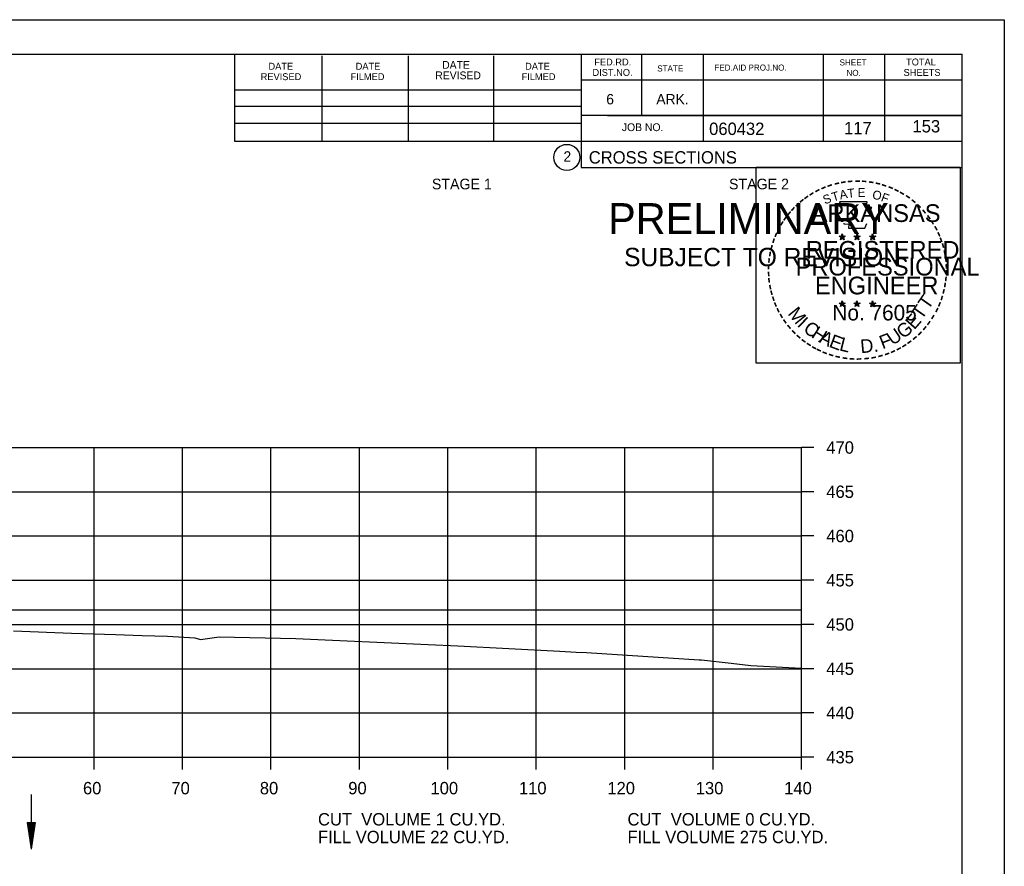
# Model space of a CAD drawing. Extents: x 1538688 to 1540766, y 656250 to 671912.
# Drawn here: x 1538909.8 to 1539021.1, y 665415.7 to 665511.4 of the extents above; entities that cross this region are included whole.
import ezdxf

# ---------------------------------------------------------------- set-up
doc = ezdxf.new("R2010")
doc.units = 0
for name, color, linetype in [('15', 7, 'Continuous'), ('18', 7, 'Continuous'), ('22', 7, 'Continuous'), ('26', 7, 'Continuous'), ('39', 7, 'Continuous'), ('7', 7, 'Continuous'), ('8', 7, 'Continuous'), ('9', 7, 'Continuous'), ('Borings', 7, 'Continuous'), ('Default', 7, 'Continuous'), ('Horizontal Alignment', 7, 'Continuous'), ('RipRap', 7, 'Continuous')]:
    doc.layers.add(name, color=color, linetype=linetype)

msp = doc.modelspace()

# ---------------------------------------------------------------- linework, layer by layer
at = {"layer": '15'}
for p, q in [((1538910.6, 665420.7), (1538911.05, 665417.7)), ((1538910.6, 665420.7), (1538911.5, 665420.7)), ((1538910.68, 665420.7), (1538911.05, 665418.2)), ((1538910.76, 665420.7), (1538911.05, 665418.71)), ((1538910.83, 665420.7), (1538911.05, 665419.21)), ((1538910.91, 665420.7), (1538911.05, 665419.72)), ((1538910.98, 665420.7), (1538911.05, 665420.22)), ((1538911.5, 665420.7), (1538911.05, 665417.7)), ((1538911.2, 665420.7), (1538911.05, 665419.72)), ((1538911.35, 665420.7), (1538911.05, 665418.71)), ((1538911.43, 665420.7), (1538911.05, 665418.2)), ((1538911.28, 665420.7), (1538911.05, 665419.21)), ((1538911.12, 665420.7), (1538911.05, 665420.22))]:
    msp.add_line(p, q, dxfattribs=at)
at = {"layer": '18'}
msp.add_lwpolyline([(1538909.06, 665442.35), (1538915.63, 665442.09), (1538920.61, 665441.94), (1538923.63, 665441.84), (1538926.48, 665441.76), (1538929.58, 665441.57), (1538930.23, 665441.39), (1538932.32, 665441.67), (1538941, 665441.48), (1538955.94, 665440.81), (1538959.33, 665440.66), (1538970.84, 665440.06), (1538972.68, 665439.94), (1538973.85, 665439.91), (1538986.6, 665439.09), (1538986.86, 665439.08), (1538990.21, 665438.69), (1538992.43, 665438.45), (1538998.18, 665438.15)], dxfattribs=at)
at = {"layer": '22'}
for p, q in [((1538718.18, 665463.08), (1538998.18, 665463.08)), ((1538918.18, 665428.08), (1538918.18, 665463.08)), ((1538928.18, 665428.08), (1538928.18, 665463.08)), ((1538938.18, 665428.08), (1538938.18, 665463.08)), ((1538948.18, 665428.08), (1538948.18, 665463.08)), ((1538958.18, 665428.08), (1538958.18, 665463.08)), ((1538968.18, 665428.08), (1538968.18, 665463.08)), ((1538978.18, 665428.08), (1538978.18, 665463.08)), ((1538988.18, 665428.08), (1538988.18, 665463.08)), ((1538998.18, 665428.08), (1538998.18, 665463.08)), ((1538718.18, 665458.08), (1538998.18, 665458.08)), ((1538718.18, 665453.08), (1538998.18, 665453.08)), ((1538718.18, 665448.08), (1538998.18, 665448.08)), ((1538827.78, 665444.74), (1538998.18, 665444.74)), ((1538718.18, 665443.08), (1538998.18, 665443.08)), ((1538718.18, 665438.08), (1538998.18, 665438.08)), ((1538718.18, 665433.08), (1538998.18, 665433.08)), ((1538718.18, 665428.08), (1538998.18, 665428.08))]:
    msp.add_line(p, q, dxfattribs=at)
at = {"layer": '26'}
msp.add_line((1538687.78, 665511.43), (1539021.11, 665511.43), dxfattribs=at)
for points in [[(1538687.77, 665511.43), (1539021.11, 665511.43), (1539021.11, 665298.09), (1538687.77, 665298.09)], [(1538993.03, 665494.77), (1539016.13, 665494.77), (1539016.13, 665472.62), (1538993.03, 665472.62)]]:
    msp.add_lwpolyline(points, close=True, dxfattribs=at)
at = {"layer": '39'}
msp.add_line((1538911.05, 665423.88), (1538911.05, 665417.7), dxfattribs=at)
at = {"layer": '8'}
for p, q in [((1539002.44, 665486.98), (1539002.79, 665486.87)), ((1539002.44, 665486.98), (1539002.69, 665486.94)), ((1539002.44, 665486.98), (1539002.68, 665486.86)), ((1539002.57, 665486.57), (1539002.79, 665486.87)), ((1539002.79, 665487.24), (1539002.75, 665486.98)), ((1539002.79, 665486.87), (1539002.79, 665487.24)), ((1539002.79, 665487.24), (1539002.84, 665486.99)), ((1539003.13, 665486.98), (1539002.79, 665486.87)), ((1539003, 665486.57), (1539002.79, 665486.87)), ((1539003.13, 665486.98), (1539002.85, 665486.93)), ((1539003.13, 665486.98), (1539002.93, 665486.88)), ((1539004.11, 665486.98), (1539004.46, 665486.87)), ((1539004.11, 665486.98), (1539004.36, 665486.94)), ((1539004.11, 665486.98), (1539004.35, 665486.86)), ((1539004.24, 665486.57), (1539004.46, 665486.87)), ((1539004.46, 665487.24), (1539004.42, 665486.98)), ((1539004.46, 665486.87), (1539004.46, 665487.24)), ((1539004.46, 665487.24), (1539004.51, 665486.99)), ((1539004.8, 665486.98), (1539004.46, 665486.87)), ((1539004.67, 665486.57), (1539004.46, 665486.87)), ((1539004.8, 665486.98), (1539004.52, 665486.93)), ((1539004.8, 665486.98), (1539004.6, 665486.88)), ((1539005.87, 665486.97), (1539006.22, 665486.86)), ((1539005.87, 665486.97), (1539006.13, 665486.93)), ((1539005.87, 665486.97), (1539006.11, 665486.85)), ((1539006.22, 665487.22), (1539006.18, 665486.97)), ((1539006.22, 665486.86), (1539006.22, 665487.22)), ((1539006.22, 665487.22), (1539006.27, 665486.97)), ((1539006.57, 665486.97), (1539006.22, 665486.86)), ((1539006.57, 665486.97), (1539006.28, 665486.92)), ((1539006.57, 665486.97), (1539006.36, 665486.87)), ((1539002.57, 665486.57), (1539002.7, 665486.82)), ((1539002.57, 665486.57), (1539002.79, 665486.79)), ((1539003, 665486.57), (1539002.79, 665486.79)), ((1539003, 665486.57), (1539002.86, 665486.87)), ((1539004.24, 665486.57), (1539004.37, 665486.82)), ((1539004.24, 665486.57), (1539004.46, 665486.79)), ((1539004.67, 665486.57), (1539004.46, 665486.79)), ((1539004.67, 665486.57), (1539004.53, 665486.87)), ((1539006.01, 665486.56), (1539006.22, 665486.86)), ((1539006.01, 665486.56), (1539006.13, 665486.81)), ((1539006.01, 665486.56), (1539006.22, 665486.78)), ((1539006.43, 665486.56), (1539006.22, 665486.86)), ((1539006.43, 665486.56), (1539006.22, 665486.78)), ((1539006.43, 665486.56), (1539006.3, 665486.85)), ((1539002.43, 665479.41), (1539002.78, 665479.3)), ((1539002.43, 665479.41), (1539002.69, 665479.36)), ((1539002.43, 665479.41), (1539002.67, 665479.29)), ((1539002.57, 665479), (1539002.78, 665479.3)), ((1539002.57, 665479), (1539002.69, 665479.25)), ((1539002.57, 665479), (1539002.78, 665479.22)), ((1539002.78, 665479.66), (1539002.74, 665479.41)), ((1539002.78, 665479.3), (1539002.78, 665479.66)), ((1539002.78, 665479.66), (1539002.83, 665479.41)), ((1539003.13, 665479.41), (1539002.78, 665479.3)), ((1539003, 665479), (1539002.78, 665479.3)), ((1539003, 665479), (1539002.78, 665479.22)), ((1539003.13, 665479.41), (1539002.84, 665479.36)), ((1539003, 665479), (1539002.86, 665479.29)), ((1539003.13, 665479.41), (1539002.93, 665479.31)), ((1539004.1, 665479.41), (1539004.45, 665479.3)), ((1539004.1, 665479.41), (1539004.36, 665479.36)), ((1539004.1, 665479.41), (1539004.34, 665479.29)), ((1539004.24, 665479), (1539004.45, 665479.3)), ((1539004.24, 665479), (1539004.36, 665479.25)), ((1539004.24, 665479), (1539004.45, 665479.22)), ((1539004.45, 665479.66), (1539004.41, 665479.41)), ((1539004.45, 665479.3), (1539004.45, 665479.66)), ((1539004.45, 665479.66), (1539004.5, 665479.41)), ((1539004.8, 665479.41), (1539004.45, 665479.3)), ((1539004.67, 665479), (1539004.45, 665479.3)), ((1539004.67, 665479), (1539004.45, 665479.22)), ((1539004.8, 665479.41), (1539004.51, 665479.36)), ((1539004.67, 665479), (1539004.53, 665479.29)), ((1539004.8, 665479.41), (1539004.6, 665479.31)), ((1539005.87, 665479.4), (1539006.22, 665479.29)), ((1539005.87, 665479.4), (1539006.12, 665479.35)), ((1539005.87, 665479.4), (1539006.11, 665479.28)), ((1539006, 665478.99), (1539006.22, 665479.29)), ((1539006, 665478.99), (1539006.13, 665479.24)), ((1539006, 665478.99), (1539006.22, 665479.21)), ((1539006.22, 665479.65), (1539006.18, 665479.4)), ((1539006.22, 665479.29), (1539006.22, 665479.65)), ((1539006.22, 665479.65), (1539006.27, 665479.4)), ((1539006.57, 665479.4), (1539006.22, 665479.29)), ((1539006.43, 665478.99), (1539006.22, 665479.29)), ((1539006.43, 665478.99), (1539006.22, 665479.21)), ((1539006.57, 665479.4), (1539006.28, 665479.35)), ((1539006.43, 665478.99), (1539006.3, 665479.28)), ((1539006.57, 665479.4), (1539006.36, 665479.3))]:
    msp.add_line(p, q, dxfattribs=at)
for points in [[(1539002.48, 665490.86), (1539002.75, 665490.03)], [(1539005.99, 665489.94), (1539006.13, 665490.22), (1539005.45, 665490.2), (1539005.6, 665490.86), (1539002.48, 665490.86)], [(1539002.97, 665488.44), (1539002.97, 665488.35), (1539003.53, 665488.33), (1539003.48, 665487.86), (1539005.35, 665487.86), (1539005.55, 665488.39)], [(1539002.79, 665487.24), (1539003, 665486.57), (1539002.44, 665486.98), (1539003.13, 665486.98), (1539002.57, 665486.57), (1539002.79, 665487.24)], [(1539004.46, 665487.24), (1539004.67, 665486.57), (1539004.11, 665486.98), (1539004.8, 665486.98), (1539004.24, 665486.57), (1539004.46, 665487.24)], [(1539006.22, 665487.22), (1539006.43, 665486.56), (1539005.87, 665486.97), (1539006.57, 665486.97), (1539006.01, 665486.56), (1539006.22, 665487.22)], [(1539002.78, 665479.66), (1539003, 665479), (1539002.43, 665479.41), (1539003.13, 665479.41), (1539002.57, 665479), (1539002.78, 665479.66)], [(1539004.45, 665479.66), (1539004.67, 665479), (1539004.1, 665479.41), (1539004.8, 665479.41), (1539004.24, 665479), (1539004.45, 665479.66)], [(1539006.22, 665479.65), (1539006.43, 665478.99), (1539005.87, 665479.4), (1539006.57, 665479.4), (1539006, 665478.99), (1539006.22, 665479.65)]]:
    msp.add_lwpolyline(points, dxfattribs=at)
for centre, radius in [((1539002.79, 665486.87), 0.172), ((1539002.79, 665486.87), 0.145), ((1539002.79, 665486.87), 0.116), ((1539002.79, 665486.87), 0.0991), ((1539002.79, 665486.87), 0.0747), ((1539002.79, 665486.87), 0.0495), ((1539002.79, 665486.87), 0.0296), ((1539004.46, 665486.87), 0.172), ((1539004.46, 665486.87), 0.145), ((1539004.46, 665486.87), 0.116), ((1539004.46, 665486.87), 0.0991), ((1539004.46, 665486.87), 0.0747), ((1539004.46, 665486.87), 0.0495), ((1539004.46, 665486.87), 0.0296), ((1539006.22, 665486.86), 0.172), ((1539006.22, 665486.86), 0.145), ((1539006.22, 665486.86), 0.116), ((1539006.22, 665486.86), 0.0991), ((1539006.22, 665486.86), 0.0747), ((1539006.22, 665486.86), 0.0495), ((1539006.22, 665486.86), 0.0296), ((1539002.78, 665479.3), 0.172), ((1539002.78, 665479.3), 0.145), ((1539002.78, 665479.3), 0.116), ((1539002.78, 665479.3), 0.0991), ((1539002.78, 665479.3), 0.0747), ((1539002.78, 665479.3), 0.0495), ((1539002.78, 665479.3), 0.0296), ((1539004.45, 665479.3), 0.172), ((1539004.45, 665479.3), 0.145), ((1539004.45, 665479.3), 0.116), ((1539004.45, 665479.3), 0.0991), ((1539004.45, 665479.3), 0.0747), ((1539004.45, 665479.3), 0.0495), ((1539004.45, 665479.3), 0.0296), ((1539006.22, 665479.29), 0.172), ((1539006.22, 665479.29), 0.145), ((1539006.22, 665479.29), 0.116), ((1539006.22, 665479.29), 0.0991), ((1539006.22, 665479.29), 0.0747), ((1539006.22, 665479.29), 0.0495), ((1539006.22, 665479.29), 0.0296)]:
    msp.add_circle(centre, radius, dxfattribs=at)
at = {"layer": 'Borings'}
for p, q in [((1538998.18, 665428.08), (1538998.18, 665463.08)), ((1538999.58, 665463.08), (1538998.18, 665463.08)), ((1538999.58, 665458.08), (1538998.18, 665458.08)), ((1538999.58, 665453.08), (1538998.18, 665453.08)), ((1538999.58, 665448.08), (1538998.18, 665448.08)), ((1538999.58, 665443.08), (1538998.18, 665443.08)), ((1538999.58, 665438.08), (1538998.18, 665438.08)), ((1538999.58, 665433.08), (1538998.18, 665433.08)), ((1538718.18, 665428.08), (1538998.18, 665428.08)), ((1538918.18, 665426.68), (1538918.18, 665428.08)), ((1538928.18, 665426.68), (1538928.18, 665428.08)), ((1538938.18, 665426.68), (1538938.18, 665428.08)), ((1538948.18, 665426.68), (1538948.18, 665428.08)), ((1538958.18, 665426.68), (1538958.18, 665428.08)), ((1538968.18, 665426.68), (1538968.18, 665428.08)), ((1538978.18, 665426.68), (1538978.18, 665428.08)), ((1538988.18, 665426.68), (1538988.18, 665428.08)), ((1538998.18, 665426.68), (1538998.18, 665428.08)), ((1538999.58, 665428.08), (1538998.18, 665428.08))]:
    msp.add_line(p, q, dxfattribs=at)
at = {"layer": 'RipRap'}
for p, q in [((1538700.18, 665507.54), (1539016.36, 665507.54)), ((1538934.1, 665497.66), (1538934.1, 665507.54)), ((1538943.96, 665497.66), (1538943.96, 665507.34)), ((1538953.72, 665497.66), (1538953.72, 665507.34)), ((1538963.4, 665497.66), (1538963.4, 665507.34)), ((1538973.26, 665507.54), (1538973.26, 665494.74)), ((1538980.1, 665507.54), (1538980.1, 665500.6)), ((1538987.04, 665507.54), (1538987.04, 665497.66)), ((1539000.62, 665507.54), (1539000.62, 665497.66)), ((1539007.56, 665507.54), (1539007.56, 665497.66)), ((1539016.36, 665302.08), (1539016.36, 665507.54)), ((1539016.36, 665504.6), (1538973.26, 665504.6)), ((1539016.36, 665504.62), (1539016.36, 665504.62)), ((1538934.1, 665503.52), (1538973.26, 665503.52)), ((1538934.1, 665501.66), (1538973.26, 665501.66)), ((1539016.36, 665500.6), (1538973.26, 665500.6)), ((1538976.22, 665500.6), (1539016.36, 665500.6)), ((1538934.1, 665497.66), (1538934.1, 665499.72)), ((1538934.1, 665499.72), (1538973.26, 665499.72)), ((1539016.36, 665497.66), (1538934.1, 665497.66)), ((1538973.26, 665494.74), (1539016.36, 665494.74))]:
    msp.add_line(p, q, dxfattribs=at)
msp.add_circle((1538971.64, 665495.87), 1.47, dxfattribs=at)

# ---------------------------------------------------------------- texts
at = {"layer": '7'}
for s, p in [('117', (1539002.99, 665498.48)), ('153', (1539010.73, 665498.69))]:
    msp.add_text(s, height=1.4, dxfattribs=at).set_placement(p)
at = {"layer": '8'}
for s, height, rotation, p in [('-', 1.6, 24.3072, (1539000.59, 665491.72)), ('-', 1.6, 19.1761, (1539001.23, 665491.99)), ('-', 1.6, 13.6301, (1539001.98, 665492.23)), ('-', 1.6, 10.2193, (1539002.66, 665492.39)), ('-', 1.6, 5.8968, (1539003.38, 665492.5)), ('-', 1.6, 0.1862, (1539004.16, 665492.57)), ('-', 1.6, 357.743, (1539004.88, 665492.56)), ('-', 1.6, 352.1617, (1539005.62, 665492.5)), ('-', 1.6, 347.2049, (1539006.34, 665492.39)), ('-', 1.6, 342.3362, (1539006.98, 665492.23)), ('-', 1.6, 337.8551, (1539007.71, 665492.01)), ('-', 1.6, 36.2317, (1538998.79, 665490.64)), ('-', 1.6, 34.0636, (1538999.36, 665491.03)), ('-', 1.6, 28.7918, (1538999.96, 665491.4)), ('S', 1, 21.594, (1539000.83, 665490.54)), ('T', 1, 16.4036, (1539001.75, 665490.87)), ('A', 1, 11.2132, (1539002.57, 665491.12)), ('T', 1, 6.0228, (1539003.42, 665491.29)), ('E', 1, 0.8323, (1539004.53, 665491.4)), ('O', 1, 350.4515, (1539006.13, 665491.19)), ('F', 1, 340.0707, (1539007.09, 665490.96)), ('-', 1.6, 334.1211, (1539008.34, 665491.74)), ('-', 1.6, 329.6409, (1539008.92, 665491.46)), ('-', 1.6, 325.8627, (1539009.57, 665491.1)), ('-', 1.6, 48.423, (1538997.43, 665489.36)), ('-', 1.6, 42.9622, (1538997.88, 665489.84)), ('-', 1.6, 38.9507, (1538998.31, 665490.26)), ('ARKANSAS', 2, 360, (1538999.33, 665488.57)), ('-', 1.6, 320.5297, (1539010.18, 665490.67)), ('-', 1.6, 315.5786, (1539010.77, 665490.18)), ('-', 1.6, 54.2325, (1538996.61, 665488.31)), ('-', 1.6, 50.6142, (1538997.03, 665488.88)), ('-', 1.6, 309.8797, (1539011.34, 665489.63)), ('-', 1.6, 306.6522, (1539011.87, 665489.03)), ('-', 1.6, 62.8713, (1538995.97, 665487.17)), ('-', 1.6, 58.0706, (1538996.29, 665487.78)), ('-', 1.4, 303.6753, (1539012.35, 665488.46)), ('-', 1.6, 299.6684, (1539012.67, 665487.86)), ('-', 1.6, 67.7743, (1538995.72, 665486.56)), ('DWB', 0.01, 360, (1539002.77, 665486.87)), ('DWB', 0.01, 360, (1539004.44, 665486.87)), ('-', 1.6, 294.6628, (1539013, 665487.24)), ('-', 1.6, 75.461, (1538995.3, 665485.21)), ('-', 1.6, 72.3945, (1538995.5, 665485.93)), ('REGISTERED', 2, 360, (1538998.65, 665484.42)), ('DWB', 0.01, 360, (1539006.21, 665486.85)), ('-', 1.6, 290.5728, (1539013.25, 665486.67)), ('-', 1.6, 285.1233, (1539013.49, 665486.09)), ('-', 1.6, 81.2013, (1538995.17, 665484.5)), ('-', 1.6, 280.5493, (1539013.69, 665485.34)), ('-', 1.6, 89.0622, (1538995.07, 665483.11)), ('-', 1.6, 85.1863, (1538995.09, 665483.81)), ('PROFESSIONAL', 2, 360, (1538997.51, 665482.52)), ('-', 1.6, 276.5962, (1539013.85, 665484.58)), ('-', 1.6, 274.3301, (1539013.91, 665483.85)), ('-', 1.6, 94.1959, (1538995.1, 665482.38)), ('ENGINEER', 2, 360, (1538999.69, 665480.39)), ('-', 1.6, 269.9407, (1539013.94, 665483.22)), ('-', 1.6, 98.9479, (1538995.17, 665481.72)), ('-', 1.6, 101.7149, (1538995.31, 665480.98)), ('-', 1.6, 260.9953, (1539013.85, 665481.9)), ('-', 1.6, 263.5172, (1539013.93, 665482.56)), ('-', 1.6, 105.4578, (1538995.47, 665480.39)), ('T', 1.54, 55.055, (1539012.5, 665478.56)), ('-', 1.6, 252.8681, (1539013.56, 665480.5)), ('-', 1.6, 255.7626, (1539013.74, 665481.22)), ('-', 1.6, 109.0874, (1538995.69, 665479.76)), ('-', 1.6, 114.0643, (1538995.94, 665479.16)), ('No. 7605', 1.757, 360, (1539001.67, 665477.44)), ('DWB', 0.01, 360, (1539002.77, 665479.29)), ('DWB', 0.01, 360, (1539004.44, 665479.29)), ('DWB', 0.01, 360, (1539006.2, 665479.28)), ('T', 1.54, 55.055, (1539011.77, 665477.44)), ('-', 1.6, 247.8887, (1539013.34, 665479.83)), ('-', 1.6, 115.7289, (1538996.24, 665478.54)), ('-', 1.6, 120.4471, (1538996.6, 665477.96)), ('M', 1.54, 308.9175, (1538996.55, 665478.19)), ('E', 1.54, 48.7313, (1539010.93, 665476.32)), ('-', 1.6, 239.0712, (1539012.68, 665478.45)), ('-', 1.6, 244.6197, (1539013.08, 665479.2)), ('-', 1.6, 125.8934, (1538997, 665477.4)), ('-', 1.6, 130.7181, (1538997.47, 665476.85)), ('I', 1.54, 316.4636, (1538997.6, 665476.87)), ('C', 1.54, 324.0197, (1538998.27, 665476.25)), ('G', 1.54, 38.2173, (1539009.67, 665475.3)), ('-', 1.6, 233.8452, (1539012.28, 665477.8)), ('-', 1.6, 134.2238, (1538997.98, 665476.3)), ('-', 1.6, 138.9338, (1538998.51, 665475.84)), ('H', 1.54, 327.5342, (1538999.18, 665475.59)), ('A', 1.54, 332.5513, (1539000.03, 665475.05)), ('E', 1.54, 339.2068, (1539001.19, 665474.49)), ('F', 1.54, 20.8202, (1539007.34, 665474.17)), ('U', 1.54, 34.4052, (1539008.47, 665474.56)), ('-', 1.6, 225.7653, (1539011.37, 665476.67)), ('-', 1.6, 231.2538, (1539011.85, 665477.23)), ('-', 1.6, 144.6463, (1538999.06, 665475.43)), ('-', 1.6, 148.0898, (1538999.63, 665475.06)), ('L', 1.54, 346.2929, (1539002.38, 665474.07)), ('D.', 1.54, 5.2602, (1539004.89, 665473.73)), ('-', 1.6, 212.2491, (1539009.77, 665475.3)), ('-', 1.6, 215.7363, (1539010.3, 665475.69)), ('-', 1.6, 221.0851, (1539010.85, 665476.16)), ('-', 1.6, 151.5704, (1539000.2, 665474.73)), ('-', 1.6, 154.6002, (1539000.73, 665474.49)), ('-', 1.6, 158.5612, (1539001.35, 665474.23)), ('-', 1.6, 162.7983, (1539002.04, 665474.02)), ('-', 1.6, 195.4743, (1539007.29, 665474.12)), ('-', 1.6, 200.7184, (1539007.97, 665474.36)), ('-', 1.6, 204.2516, (1539008.59, 665474.63)), ('-', 1.6, 207.3568, (1539009.21, 665474.95)), ('-', 1.6, 167.5555, (1539002.75, 665473.86)), ('-', 1.6, 173.1155, (1539003.52, 665473.75)), ('-', 1.6, 176.5183, (1539004.27, 665473.69)), ('-', 1.6, 181.5918, (1539005.02, 665473.71)), ('-', 1.6, 185.8167, (1539005.83, 665473.79)), ('-', 1.6, 191.2858, (1539006.56, 665473.92))]:
    msp.add_text(s, height=height, rotation=rotation, dxfattribs=at).set_placement(p)
at = {"layer": '9'}
for s, height, p in [('PRELIMINARY', 3.5, (1538976.31, 665487.2)), ('DWB', 0.01, (1538977.06, 665489.05)), ('SUBJECT TO REVISION', 2.0751, (1538978.12, 665483.57))]:
    msp.add_text(s, height=height, rotation=360, dxfattribs=at).set_placement(p)
at = {"layer": 'Default'}
for s, p in [('STAGE 1', (1538956.38, 665492.26)), ('STAGE 2', (1538989.98, 665492.26))]:
    msp.add_text(s, height=1.2, dxfattribs=at).set_placement(p)
at = {"layer": 'Horizontal Alignment'}
for s, p in [('470', (1539000.98, 665462.38)), ('465', (1539000.98, 665457.38)), ('460', (1539000.98, 665452.38)), ('455', (1539000.98, 665447.38)), ('450', (1539000.98, 665442.38)), ('445', (1539000.98, 665437.38)), ('440', (1539000.98, 665432.38)), ('435', (1539000.98, 665427.38)), ('60', (1538916.92, 665423.88)), ('70', (1538926.92, 665423.88)), ('80', (1538936.92, 665423.88)), ('90', (1538946.92, 665423.88)), ('100', (1538956.22, 665423.88)), ('110', (1538966.22, 665423.88)), ('120', (1538976.22, 665423.88)), ('130', (1538986.22, 665423.88)), ('140', (1538996.22, 665423.88)), ('CUT  VOLUME 1 CU.YD.', (1538943.5, 665420.36)), ('CUT  VOLUME 0 CU.YD.', (1538978.5, 665420.36)), ('FILL VOLUME 22 CU.YD.', (1538943.5, 665418.36)), ('FILL VOLUME 275 CU.YD.', (1538978.5, 665418.36))]:
    msp.add_text(s, height=1.4, dxfattribs=at).set_placement(p)
at = {"layer": 'RipRap'}
for s, height, p in [('FED.RD.', 0.782, (1538974.74, 665506.26)), ('SHEET', 0.684, (1539002.48, 665506.26)), ('TOTAL', 0.782, (1539010, 665506.26)), ('DATE', 0.782, (1538937.9, 665505.78)), ('DATE', 0.782, (1538947.76, 665505.78)), ('DATE', 0.879, (1538957.54, 665505.88)), ('DATE', 0.782, (1538966.92, 665505.78)), ('DIST.NO.', 0.782, (1538974.54, 665505.08)), ('STATE', 0.684, (1538981.86, 665505.58)), ('FED.AID PROJ.NO.', 0.684, (1538988.32, 665505.68)), ('SHEETS', 0.782, (1539009.72, 665505.08)), ('REVISED', 0.782, (1538937.02, 665504.6)), ('FILMED', 0.782, (1538947.18, 665504.6)), ('REVISED', 0.879, (1538956.76, 665504.7)), ('FILMED', 0.782, (1538966.52, 665504.6)), ('NO.', 0.684, (1539003.26, 665505.08)), ('6', 1.17, (1538976.1, 665501.86)), ('ARK.', 1.172, (1538981.76, 665501.86)), ('JOB NO.', 0.879, (1538977.86, 665498.84)), ('060432', 1.4, (1538987.73, 665498.4)), ('2', 1.17, (1538971.26, 665495.39)), ('CROSS SECTIONS', 1.4, (1538974.12, 665495.17))]:
    msp.add_text(s, height=height, rotation=360, dxfattribs=at).set_placement(p)

doc.saveas('drawing.dxf')
